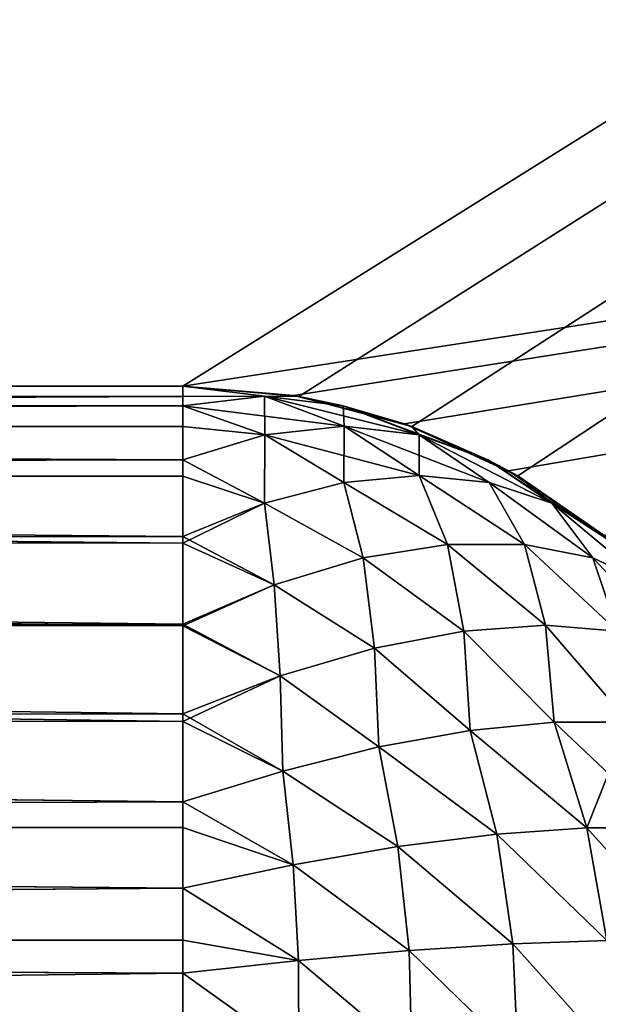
# Model space of a CAD drawing. Extents: x -547 to 547, y 0 to 578.
# Tile 381 of 472: x 359.757 to 360.62, y 566.078 to 567.547. Entities that reach past the tile are written whole.
import ezdxf

# ---------------------------------------------------------------- set-up
doc = ezdxf.new("R2010")
doc.units = 0
doc.header["$LTSCALE"] = 65.185185
for name, color, linetype in [('116', 7, 'CONTINUOUS'), ('120', 7, 'CONTINUOUS'), ('123', 7, 'CONTINUOUS'), ('127', 7, 'CONTINUOUS'), ('131', 7, 'CONTINUOUS'), ('135', 7, 'CONTINUOUS'), ('139', 7, 'CONTINUOUS'), ('14', 7, 'CONTINUOUS'), ('143', 7, 'CONTINUOUS'), ('25', 7, 'CONTINUOUS'), ('3', 7, 'CONTINUOUS'), ('30', 7, 'CONTINUOUS'), ('32', 7, 'CONTINUOUS'), ('332', 7, 'CONTINUOUS'), ('335', 7, 'CONTINUOUS'), ('37', 7, 'CONTINUOUS'), ('38', 7, 'CONTINUOUS'), ('9', 7, 'CONTINUOUS')]:
    doc.layers.add(name, color=color, linetype=linetype)

msp = doc.modelspace()

# ---------------------------------------------------------------- linework, layer by layer
at = {"layer": '116', "color": 7, "linetype": 'CONTINUOUS'}
for points in [[(-77.5, 575, -40.6), (372.8, 575, -40.6), (0, 559.5, -40.6), (-77.5, 575, -40.6)], [(372.8, 575, -40.6), (349.658, 566.9397, -40.6), (0, 559.5, -40.6), (372.8, 575, -40.6)], [(349.8264, 566.9848, -40.6), (349.658, 566.9397, -40.6), (372.8, 575, -40.6), (349.8264, 566.9848, -40.6)], [(350, 567, -40.6), (349.8264, 566.9848, -40.6), (372.8, 575, -40.6), (350, 567, -40.6)], [(360, 567, -40.6), (350, 567, -40.6), (372.8, 575, -40.6), (360, 567, -40.6)], [(360.1736, 566.9848, -40.6), (360, 567, -40.6), (372.8, 575, -40.6), (360.1736, 566.9848, -40.6)], [(360.342, 566.9397, -40.6), (360.1736, 566.9848, -40.6), (372.8, 575, -40.6), (360.342, 566.9397, -40.6)], [(360.5, 566.866, -40.6), (360.342, 566.9397, -40.6), (372.8, 575, -40.6), (360.5, 566.866, -40.6)], [(360.6428, 566.766, -40.6), (360.5, 566.866, -40.6), (372.8, 575, -40.6), (360.6428, 566.766, -40.6)]]:
    msp.add_3dface(points, dxfattribs=at)
at = {"layer": '120', "color": 7, "linetype": 'CONTINUOUS'}
for points in [[(372.8, 568.9691, -36.1796), (-527.8, 568.9691, -36.1796), (-360, 567, -37.1518), (372.8, 568.9691, -36.1796)], [(-360, 567, -37.1518), (-350, 567, -37.1518), (372.8, 568.9691, -36.1796), (-360, 567, -37.1518)], [(-350, 567, -37.1518), (350, 567, -37.1518), (372.8, 568.9691, -36.1796), (-350, 567, -37.1518)], [(350, 567, -37.1518), (360, 567, -37.1518), (372.8, 568.9691, -36.1796), (350, 567, -37.1518)], [(360, 567, -37.1518), (360.1657, 566.9862, -37.1581), (372.8, 568.9691, -36.1796), (360, 567, -37.1518)], [(360.1657, 566.9862, -37.1581), (360.331, 566.9436, -37.1773), (372.8, 568.9691, -36.1796), (360.1657, 566.9862, -37.1581)], [(360.331, 566.9436, -37.1773), (360.4863, 566.8738, -37.2089), (372.8, 568.9691, -36.1796), (360.331, 566.9436, -37.1773)], [(360.4863, 566.8738, -37.2089), (360.6288, 566.7776, -37.2521), (372.8, 568.9691, -36.1796), (360.4863, 566.8738, -37.2089)]]:
    msp.add_3dface(points, dxfattribs=at)
at = {"layer": '123', "color": 7, "linetype": 'CONTINUOUS'}
for points in [[(-77.5, 575, -20.6), (372.8, 575, -20.6), (0, 559.5, -20.6), (-77.5, 575, -20.6)], [(372.8, 575, -20.6), (349.658, 566.9397, -20.6), (0, 559.5, -20.6), (372.8, 575, -20.6)], [(349.8264, 566.9848, -20.6), (349.658, 566.9397, -20.6), (372.8, 575, -20.6), (349.8264, 566.9848, -20.6)], [(350, 567, -20.6), (349.8264, 566.9848, -20.6), (372.8, 575, -20.6), (350, 567, -20.6)], [(360, 567, -20.6), (350, 567, -20.6), (372.8, 575, -20.6), (360, 567, -20.6)], [(360.1736, 566.9848, -20.6), (360, 567, -20.6), (372.8, 575, -20.6), (360.1736, 566.9848, -20.6)], [(360.342, 566.9397, -20.6), (360.1736, 566.9848, -20.6), (372.8, 575, -20.6), (360.342, 566.9397, -20.6)], [(360.5, 566.866, -20.6), (360.342, 566.9397, -20.6), (372.8, 575, -20.6), (360.5, 566.866, -20.6)], [(360.6428, 566.766, -20.6), (360.5, 566.866, -20.6), (372.8, 575, -20.6), (360.6428, 566.766, -20.6)]]:
    msp.add_3dface(points, dxfattribs=at)
at = {"layer": '127', "color": 7, "linetype": 'CONTINUOUS'}
for points in [[(372.8, 568.9691, -16.1796), (-527.8, 568.9691, -16.1796), (-360, 567, -17.1518), (372.8, 568.9691, -16.1796)], [(-360, 567, -17.1518), (-350, 567, -17.1518), (372.8, 568.9691, -16.1796), (-360, 567, -17.1518)], [(-350, 567, -17.1518), (350, 567, -17.1518), (372.8, 568.9691, -16.1796), (-350, 567, -17.1518)], [(350, 567, -17.1518), (360, 567, -17.1518), (372.8, 568.9691, -16.1796), (350, 567, -17.1518)], [(360, 567, -17.1518), (360.1657, 566.9862, -17.1581), (372.8, 568.9691, -16.1796), (360, 567, -17.1518)], [(360.1657, 566.9862, -17.1581), (360.331, 566.9436, -17.1773), (372.8, 568.9691, -16.1796), (360.1657, 566.9862, -17.1581)], [(360.331, 566.9436, -17.1773), (360.4863, 566.8738, -17.2089), (372.8, 568.9691, -16.1796), (360.331, 566.9436, -17.1773)], [(360.4863, 566.8738, -17.2089), (360.6288, 566.7776, -17.2521), (372.8, 568.9691, -16.1796), (360.4863, 566.8738, -17.2089)]]:
    msp.add_3dface(points, dxfattribs=at)
at = {"layer": '131', "color": 7, "linetype": 'CONTINUOUS'}
for points in [[(-77.5, 575, -0.6), (372.8, 575, -0.6), (0, 559.5, -0.6), (-77.5, 575, -0.6)], [(372.8, 575, -0.6), (349.658, 566.9397, -0.6), (0, 559.5, -0.6), (372.8, 575, -0.6)], [(349.8264, 566.9848, -0.6), (349.658, 566.9397, -0.6), (372.8, 575, -0.6), (349.8264, 566.9848, -0.6)], [(350, 567, -0.6), (349.8264, 566.9848, -0.6), (372.8, 575, -0.6), (350, 567, -0.6)], [(360, 567, -0.6), (350, 567, -0.6), (372.8, 575, -0.6), (360, 567, -0.6)], [(360.1736, 566.9848, -0.6), (360, 567, -0.6), (372.8, 575, -0.6), (360.1736, 566.9848, -0.6)], [(360.342, 566.9397, -0.6), (360.1736, 566.9848, -0.6), (372.8, 575, -0.6), (360.342, 566.9397, -0.6)], [(360.5, 566.866, -0.6), (360.342, 566.9397, -0.6), (372.8, 575, -0.6), (360.5, 566.866, -0.6)], [(360.6428, 566.766, -0.6), (360.5, 566.866, -0.6), (372.8, 575, -0.6), (360.6428, 566.766, -0.6)]]:
    msp.add_3dface(points, dxfattribs=at)
at = {"layer": '135', "color": 7, "linetype": 'CONTINUOUS'}
for points in [[(372.8, 568.9691, 3.8204), (-527.8, 568.9691, 3.8204), (-360, 567, 2.8482), (372.8, 568.9691, 3.8204)], [(-360, 567, 2.8482), (-350, 567, 2.8482), (372.8, 568.9691, 3.8204), (-360, 567, 2.8482)], [(-350, 567, 2.8482), (350, 567, 2.8482), (372.8, 568.9691, 3.8204), (-350, 567, 2.8482)], [(350, 567, 2.8482), (360, 567, 2.8482), (372.8, 568.9691, 3.8204), (350, 567, 2.8482)], [(360, 567, 2.8482), (360.1657, 566.9862, 2.8419), (372.8, 568.9691, 3.8204), (360, 567, 2.8482)], [(360.1657, 566.9862, 2.8419), (360.331, 566.9436, 2.8227), (372.8, 568.9691, 3.8204), (360.1657, 566.9862, 2.8419)], [(360.331, 566.9436, 2.8227), (360.4863, 566.8738, 2.7911), (372.8, 568.9691, 3.8204), (360.331, 566.9436, 2.8227)], [(360.4863, 566.8738, 2.7911), (360.6288, 566.7776, 2.7479), (372.8, 568.9691, 3.8204), (360.4863, 566.8738, 2.7911)]]:
    msp.add_3dface(points, dxfattribs=at)
at = {"layer": '139', "color": 7, "linetype": 'CONTINUOUS'}
for points in [[(-77.5, 575, 19.4), (372.8, 575, 19.4), (0, 559.5, 19.4), (-77.5, 575, 19.4)], [(372.8, 575, 19.4), (349.658, 566.9397, 19.4), (0, 559.5, 19.4), (372.8, 575, 19.4)], [(349.8264, 566.9848, 19.4), (349.658, 566.9397, 19.4), (372.8, 575, 19.4), (349.8264, 566.9848, 19.4)], [(350, 567, 19.4), (349.8264, 566.9848, 19.4), (372.8, 575, 19.4), (350, 567, 19.4)], [(360, 567, 19.4), (350, 567, 19.4), (372.8, 575, 19.4), (360, 567, 19.4)], [(360.1736, 566.9848, 19.4), (360, 567, 19.4), (372.8, 575, 19.4), (360.1736, 566.9848, 19.4)], [(360.342, 566.9397, 19.4), (360.1736, 566.9848, 19.4), (372.8, 575, 19.4), (360.342, 566.9397, 19.4)], [(360.5, 566.866, 19.4), (360.342, 566.9397, 19.4), (372.8, 575, 19.4), (360.5, 566.866, 19.4)], [(360.6428, 566.766, 19.4), (360.5, 566.866, 19.4), (372.8, 575, 19.4), (360.6428, 566.766, 19.4)]]:
    msp.add_3dface(points, dxfattribs=at)
at = {"layer": '14', "color": 7, "linetype": 'CONTINUOUS'}
for points in [[(350, 567, -48.9), (350, 567, -40.6), (360, 567, -48.9), (350, 567, -48.9)], [(360, 567, -48.9), (350, 567, -40.6), (360, 567, -40.6), (360, 567, -48.9)], [(350, 567, -37.1518), (350, 567, -20.6), (360, 567, -37.1518), (350, 567, -37.1518)], [(360, 567, -37.1518), (350, 567, -20.6), (360, 567, -20.6), (360, 567, -37.1518)], [(350, 567, -17.1518), (350, 567, -0.6), (360, 567, -17.1518), (350, 567, -17.1518)], [(360, 567, -17.1518), (350, 567, -0.6), (360, 567, -0.6), (360, 567, -17.1518)], [(350, 567, 2.8482), (350, 567, 19.4), (360, 567, 2.8482), (350, 567, 2.8482)], [(360, 567, 2.8482), (350, 567, 19.4), (360, 567, 19.4), (360, 567, 2.8482)], [(360, 567, 22.8482), (350, 567, 22.8482), (350, 567, 41.9), (360, 567, 22.8482)], [(360, 567, 41.9), (360, 567, 22.8482), (350, 567, 41.9), (360, 567, 41.9)]]:
    msp.add_3dface(points, dxfattribs=at)
at = {"layer": '143', "color": 7, "linetype": 'CONTINUOUS'}
for points in [[(372.8, 568.9691, 23.8204), (-527.8, 568.9691, 23.8204), (-360, 567, 22.8482), (372.8, 568.9691, 23.8204)], [(-360, 567, 22.8482), (-350, 567, 22.8482), (372.8, 568.9691, 23.8204), (-360, 567, 22.8482)], [(-350, 567, 22.8482), (350, 567, 22.8482), (372.8, 568.9691, 23.8204), (-350, 567, 22.8482)], [(350, 567, 22.8482), (360, 567, 22.8482), (372.8, 568.9691, 23.8204), (350, 567, 22.8482)], [(360, 567, 22.8482), (360.1657, 566.9862, 22.8419), (372.8, 568.9691, 23.8204), (360, 567, 22.8482)], [(360.1657, 566.9862, 22.8419), (360.331, 566.9436, 22.8227), (372.8, 568.9691, 23.8204), (360.1657, 566.9862, 22.8419)], [(360.331, 566.9436, 22.8227), (360.4863, 566.8738, 22.7911), (372.8, 568.9691, 23.8204), (360.331, 566.9436, 22.8227)], [(360.4863, 566.8738, 22.7911), (360.6288, 566.7776, 22.7479), (372.8, 568.9691, 23.8204), (360.4863, 566.8738, 22.7911)]]:
    msp.add_3dface(points, dxfattribs=at)
at = {"layer": '25', "color": 7, "linetype": 'CONTINUOUS'}
for points in [[(360, 567, -48.9), (360, 567, -40.6), (360.1736, 566.9848, -40.6), (360, 567, -48.9)], [(360, 567, -48.9), (360.1736, 566.9848, -40.6), (360.1737, 566.9848, -48.9), (360, 567, -48.9)], [(360, 567, -37.1518), (360, 567, -20.6), (360.1736, 566.9848, -20.6), (360, 567, -37.1518)], [(360, 567, -37.1518), (360.1736, 566.9848, -20.6), (360.1657, 566.9862, -37.1581), (360, 567, -37.1518)], [(360, 567, -17.1518), (360, 567, -0.6), (360.1736, 566.9848, -0.6), (360, 567, -17.1518)], [(360, 567, -17.1518), (360.1736, 566.9848, -0.6), (360.1657, 566.9862, -17.1581), (360, 567, -17.1518)], [(360, 567, 2.8482), (360, 567, 19.4), (360.1736, 566.9848, 19.4), (360, 567, 2.8482)], [(360, 567, 2.8482), (360.1736, 566.9848, 19.4), (360.1657, 566.9862, 2.8419), (360, 567, 2.8482)], [(360, 567, 22.8482), (360, 567, 41.9), (360.1737, 566.9848, 41.9), (360, 567, 22.8482)], [(360.1657, 566.9862, 22.8419), (360, 567, 22.8482), (360.1737, 566.9848, 41.9), (360.1657, 566.9862, 22.8419)], [(360.1657, 566.9862, -37.1581), (360.1736, 566.9848, -20.6), (360.331, 566.9436, -37.1773), (360.1657, 566.9862, -37.1581)], [(360.1657, 566.9862, -17.1581), (360.1736, 566.9848, -0.6), (360.331, 566.9436, -17.1773), (360.1657, 566.9862, -17.1581)], [(360.1657, 566.9862, 2.8419), (360.1736, 566.9848, 19.4), (360.331, 566.9436, 2.8227), (360.1657, 566.9862, 2.8419)], [(360.331, 566.9436, 22.8227), (360.1657, 566.9862, 22.8419), (360.2394, 566.9709, 41.9), (360.331, 566.9436, 22.8227)], [(360.2394, 566.9709, 41.9), (360.1657, 566.9862, 22.8419), (360.1737, 566.9848, 41.9), (360.2394, 566.9709, 41.9)], [(360.1736, 566.9848, -40.6), (360.342, 566.9397, -40.6), (360.1737, 566.9848, -48.9), (360.1736, 566.9848, -40.6)], [(360.1736, 566.9848, -20.6), (360.342, 566.9397, -20.6), (360.331, 566.9436, -37.1773), (360.1736, 566.9848, -20.6)], [(360.1736, 566.9848, -0.6), (360.342, 566.9397, -0.6), (360.331, 566.9436, -17.1773), (360.1736, 566.9848, -0.6)], [(360.1736, 566.9848, 19.4), (360.342, 566.9397, 19.4), (360.331, 566.9436, 2.8227), (360.1736, 566.9848, 19.4)], [(360.1737, 566.9848, -48.9), (360.342, 566.9397, -40.6), (360.2394, 566.9709, -48.9), (360.1737, 566.9848, -48.9)], [(360.2394, 566.9709, -48.9), (360.342, 566.9397, -40.6), (360.3421, 566.9397, -48.9), (360.2394, 566.9709, -48.9)], [(360.3421, 566.9397, 41.9), (360.331, 566.9436, 22.8227), (360.2394, 566.9709, 41.9), (360.3421, 566.9397, 41.9)], [(360.331, 566.9436, -37.1773), (360.342, 566.9397, -20.6), (360.4863, 566.8738, -37.2089), (360.331, 566.9436, -37.1773)], [(360.331, 566.9436, -17.1773), (360.342, 566.9397, -0.6), (360.4863, 566.8738, -17.2089), (360.331, 566.9436, -17.1773)], [(360.331, 566.9436, 2.8227), (360.342, 566.9397, 19.4), (360.4863, 566.8738, 2.7911), (360.331, 566.9436, 2.8227)], [(360.4863, 566.8738, 22.7911), (360.331, 566.9436, 22.8227), (360.4553, 566.8903, 41.9), (360.4863, 566.8738, 22.7911)], [(360.4553, 566.8903, 41.9), (360.331, 566.9436, 22.8227), (360.3421, 566.9397, 41.9), (360.4553, 566.8903, 41.9)], [(360.342, 566.9397, -40.6), (360.5, 566.866, -40.6), (360.3421, 566.9397, -48.9), (360.342, 566.9397, -40.6)], [(360.342, 566.9397, -20.6), (360.5, 566.866, -20.6), (360.4863, 566.8738, -37.2089), (360.342, 566.9397, -20.6)], [(360.342, 566.9397, -0.6), (360.5, 566.866, -0.6), (360.4863, 566.8738, -17.2089), (360.342, 566.9397, -0.6)], [(360.342, 566.9397, 19.4), (360.5, 566.866, 19.4), (360.4863, 566.8738, 2.7911), (360.342, 566.9397, 19.4)], [(360.3421, 566.9397, -48.9), (360.5, 566.866, -40.6), (360.4553, 566.8903, -48.9), (360.3421, 566.9397, -48.9)], [(360.4553, 566.8903, -48.9), (360.5, 566.866, -40.6), (360.5002, 566.8659, -48.9), (360.4553, 566.8903, -48.9)], [(360.5002, 566.8659, 41.9), (360.4863, 566.8738, 22.7911), (360.4553, 566.8903, 41.9), (360.5002, 566.8659, 41.9)], [(360.4863, 566.8738, -37.2089), (360.5, 566.866, -20.6), (360.6288, 566.7776, -37.2521), (360.4863, 566.8738, -37.2089)], [(360.4863, 566.8738, -17.2089), (360.5, 566.866, -0.6), (360.6288, 566.7776, -17.2521), (360.4863, 566.8738, -17.2089)], [(360.4863, 566.8738, 2.7911), (360.5, 566.866, 19.4), (360.6288, 566.7776, 2.7479), (360.4863, 566.8738, 2.7911)], [(360.6288, 566.7776, 22.7479), (360.4863, 566.8738, 22.7911), (360.5002, 566.8659, 41.9), (360.6288, 566.7776, 22.7479)], [(360.5, 566.866, -40.6), (360.6428, 566.766, -40.6), (360.5002, 566.8659, -48.9), (360.5, 566.866, -40.6)], [(360.5, 566.866, -20.6), (360.6428, 566.766, -20.6), (360.6288, 566.7776, -37.2521), (360.5, 566.866, -20.6)], [(360.5, 566.866, -0.6), (360.6428, 566.766, -0.6), (360.6288, 566.7776, -17.2521), (360.5, 566.866, -0.6)], [(360.5, 566.866, 19.4), (360.6428, 566.766, 19.4), (360.6288, 566.7776, 2.7479), (360.5, 566.866, 19.4)], [(360.5002, 566.8659, -48.9), (360.6428, 566.766, -40.6), (360.6312, 566.7757, -48.9), (360.5002, 566.8659, -48.9)], [(360.643, 566.7659, 41.9), (360.6288, 566.7776, 22.7479), (360.5002, 566.8659, 41.9), (360.643, 566.7659, 41.9)]]:
    msp.add_3dface(points, dxfattribs=at)
at = {"layer": '3', "color": 7, "linetype": 'CONTINUOUS'}
for points in [[(528.7, 1.5, -68), (-528.7, 1.5, -68), (528.7, 576.5, -68), (528.7, 1.5, -68)], [(528.7, 576.5, -68), (-528.7, 1.5, -68), (-528.7, 576.5, -68), (528.7, 576.5, -68)]]:
    msp.add_3dface(points, dxfattribs=at)
at = {"layer": '30', "color": 7, "linetype": 'CONTINUOUS'}
for points in [[(360, 567, 41.9), (350, 567, 41.9), (350, 566.9848, 42.0736), (360, 567, 41.9)], [(360, 567, 41.9), (350, 566.9848, 42.0736), (360, 566.9848, 42.0737), (360, 567, 41.9)], [(350, 566.9848, 42.0736), (350, 566.9396, 42.2422), (360, 566.9848, 42.0737), (350, 566.9848, 42.0736)], [(360, 566.9848, 42.0737), (350, 566.9396, 42.2422), (360, 566.9709, 42.1394), (360, 566.9848, 42.0737)], [(360, 566.9709, 42.1394), (350, 566.9396, 42.2422), (360, 566.9397, 42.2421), (360, 566.9709, 42.1394)], [(360, 566.9397, 42.2421), (350, 566.9396, 42.2422), (360, 566.8903, 42.3553), (360, 566.9397, 42.2421)], [(350, 566.9396, 42.2422), (350, 566.8659, 42.4003), (360, 566.8903, 42.3553), (350, 566.9396, 42.2422)], [(360, 566.8903, 42.3553), (350, 566.8659, 42.4003), (360, 566.8659, 42.4002), (360, 566.8903, 42.3553)], [(350, 566.8659, 42.4003), (350, 566.7657, 42.5432), (360, 566.7757, 42.5312), (350, 566.8659, 42.4003)], [(360, 566.8659, 42.4002), (350, 566.8659, 42.4003), (360, 566.7757, 42.5312), (360, 566.8659, 42.4002)], [(360, 566.7757, 42.5312), (350, 566.7657, 42.5432), (360, 566.6451, 42.6641), (360, 566.7757, 42.5312)], [(350, 566.7657, 42.5432), (350, 566.6423, 42.6665), (360, 566.6451, 42.6641), (350, 566.7657, 42.5432)], [(360, 566.6451, 42.6641), (350, 566.6423, 42.6665), (360, 566.5113, 42.7594), (360, 566.6451, 42.6641)], [(350, 566.6423, 42.6665), (350, 566.4992, 42.7665), (360, 566.5113, 42.7594), (350, 566.6423, 42.6665)], [(360, 566.5113, 42.7594), (350, 566.4992, 42.7665), (360, 566.3798, 42.8251), (360, 566.5113, 42.7594)], [(350, 566.4992, 42.7665), (350, 566.341, 42.8401), (360, 566.3798, 42.8251), (350, 566.4992, 42.7665)], [(360, 566.3798, 42.8251), (350, 566.341, 42.8401), (360, 566.3417, 42.8398), (360, 566.3798, 42.8251)], [(360, 566.3417, 42.8398), (350, 566.341, 42.8401), (360, 566.251, 42.868), (360, 566.3417, 42.8398)], [(350, 566.341, 42.8401), (350, 566.1724, 42.885), (360, 566.251, 42.868), (350, 566.341, 42.8401)], [(360, 566.251, 42.868), (350, 566.1724, 42.885), (360, 566.1732, 42.8849), (360, 566.251, 42.868)], [(360, 566.1732, 42.8849), (350, 566.1724, 42.885), (360, 566.1243, 42.8922), (360, 566.1732, 42.8849)], [(350, 566.1724, 42.885), (350, 566, 42.9), (360, 566.1243, 42.8922), (350, 566.1724, 42.885)], [(350, 566, 42.9), (360, 566, 42.9), (360, 566.1243, 42.8922), (350, 566, 42.9)]]:
    msp.add_3dface(points, dxfattribs=at)
at = {"layer": '32', "color": 7, "linetype": 'CONTINUOUS'}
for points in [[(350, 567, -48.9), (360, 567, -48.9), (360, 566.9848, -49.0737), (350, 567, -48.9)], [(350, 566.985, -49.0724), (350, 567, -48.9), (360, 566.9848, -49.0737), (350, 566.985, -49.0724)], [(350, 566.9401, -49.241), (350, 566.985, -49.0724), (360, 566.9709, -49.1394), (350, 566.9401, -49.241)], [(360, 566.9709, -49.1394), (350, 566.985, -49.0724), (360, 566.9848, -49.0737), (360, 566.9709, -49.1394)], [(360, 566.9397, -49.2421), (350, 566.9401, -49.241), (360, 566.9709, -49.1394), (360, 566.9397, -49.2421)], [(350, 566.8665, -49.3992), (350, 566.9401, -49.241), (360, 566.8903, -49.3553), (350, 566.8665, -49.3992)], [(360, 566.8903, -49.3553), (350, 566.9401, -49.241), (360, 566.9397, -49.2421), (360, 566.8903, -49.3553)], [(360, 566.8659, -49.4002), (350, 566.8665, -49.3992), (360, 566.8903, -49.3553), (360, 566.8659, -49.4002)], [(350, 566.7665, -49.5423), (350, 566.8665, -49.3992), (360, 566.7659, -49.543), (350, 566.7665, -49.5423)], [(360, 566.7659, -49.543), (350, 566.8665, -49.3992), (360, 566.8659, -49.4002), (360, 566.7659, -49.543)], [(350, 566.6432, -49.6657), (350, 566.7665, -49.5423), (360, 566.6426, -49.6662), (350, 566.6432, -49.6657)], [(360, 566.6426, -49.6662), (350, 566.7665, -49.5423), (360, 566.7659, -49.543), (360, 566.6426, -49.6662)], [(350, 566.5003, -49.7659), (350, 566.6432, -49.6657), (360, 566.4997, -49.7662), (350, 566.5003, -49.7659)], [(360, 566.4997, -49.7662), (350, 566.6432, -49.6657), (360, 566.6426, -49.6662), (360, 566.4997, -49.7662)], [(350, 566.3422, -49.8396), (350, 566.5003, -49.7659), (360, 566.3798, -49.8251), (350, 566.3422, -49.8396)], [(360, 566.3798, -49.8251), (350, 566.5003, -49.7659), (360, 566.4997, -49.7662), (360, 566.3798, -49.8251)], [(360, 566.3417, -49.8398), (350, 566.3422, -49.8396), (360, 566.3798, -49.8251), (360, 566.3417, -49.8398)], [(350, 566.1736, -49.8848), (350, 566.3422, -49.8396), (360, 566.251, -49.868), (350, 566.1736, -49.8848)], [(360, 566.251, -49.868), (350, 566.3422, -49.8396), (360, 566.3417, -49.8398), (360, 566.251, -49.868)], [(360, 566.1732, -49.8849), (350, 566.1736, -49.8848), (360, 566.251, -49.868), (360, 566.1732, -49.8849)], [(360, 566, -49.9), (350, 566, -49.9), (350, 566.1736, -49.8848), (360, 566, -49.9)], [(360, 566, -49.9), (350, 566.1736, -49.8848), (360, 566.1243, -49.8922), (360, 566, -49.9)], [(360, 566.1243, -49.8922), (350, 566.1736, -49.8848), (360, 566.1732, -49.8849), (360, 566.1243, -49.8922)]]:
    msp.add_3dface(points, dxfattribs=at)
at = {"layer": '332', "color": 7, "linetype": 'CONTINUOUS'}
for points in [[(0, 576.5, 68), (226.1803, 105.217, 68), (525, 1.5, 68), (0, 576.5, 68)], [(525, 576.5, 68), (0, 576.5, 68), (525, 1.5, 68), (525, 576.5, 68)]]:
    msp.add_3dface(points, dxfattribs=at)
at = {"layer": '335', "color": 7, "linetype": 'CONTINUOUS'}
for points in [[(-349, 551.5, 43), (-545.5, 576.5, 43), (545.5, 576.5, 43), (-349, 551.5, 43)], [(349, 551.5, 43), (-349, 551.5, 43), (545.5, 576.5, 43), (349, 551.5, 43)], [(349, 9.5, 43), (349, 551.5, 43), (545.5, 576.5, 43), (349, 9.5, 43)], [(545.5, 1.5, 43), (349, 9.5, 43), (545.5, 576.5, 43), (545.5, 1.5, 43)]]:
    msp.add_3dface(points, dxfattribs=at)
at = {"layer": '37', "color": 7, "linetype": 'CONTINUOUS'}
for points in [[(360, 567, -48.9), (360.1737, 566.9848, -48.9), (360.1219, 566.985, -49.0219), (360, 567, -48.9)], [(360, 567, -48.9), (360, 566.9709, -49.1394), (360, 566.9848, -49.0737), (360, 567, -48.9)], [(360, 566.9709, -49.1394), (360, 567, -48.9), (360.1219, 566.985, -49.0219), (360, 566.9709, -49.1394)], [(360.1228, 566.9275, -49.2531), (360, 566.9709, -49.1394), (360.1219, 566.985, -49.0219), (360.1228, 566.9275, -49.2531)], [(360.1737, 566.9848, -48.9), (360.2394, 566.9709, -48.9), (360.1219, 566.985, -49.0219), (360.1737, 566.9848, -48.9)], [(360.2394, 566.9709, -48.9), (360.2411, 566.9401, -49.1411), (360.1219, 566.985, -49.0219), (360.2394, 566.9709, -48.9)], [(360.2411, 566.9401, -49.1411), (360.1228, 566.9275, -49.2531), (360.1219, 566.985, -49.0219), (360.2411, 566.9401, -49.1411)], [(360, 566.8903, -49.3553), (360, 566.9397, -49.2421), (360, 566.9709, -49.1394), (360, 566.8903, -49.3553)], [(360, 566.8903, -49.3553), (360, 566.9709, -49.1394), (360.1228, 566.9275, -49.2531), (360, 566.8903, -49.3553)], [(360.2394, 566.9709, -48.9), (360.3421, 566.9397, -48.9), (360.3531, 566.9275, -49.0228), (360.2394, 566.9709, -48.9)], [(360.2394, 566.9709, -48.9), (360.3531, 566.9275, -49.0228), (360.2411, 566.9401, -49.1411), (360.2394, 566.9709, -48.9)], [(360.2411, 566.9401, -49.1411), (360.2403, 566.8562, -49.3574), (360.1228, 566.9275, -49.2531), (360.2411, 566.9401, -49.1411)], [(360.353, 566.8665, -49.253), (360.2403, 566.8562, -49.3574), (360.2411, 566.9401, -49.1411), (360.353, 566.8665, -49.253)], [(360.3531, 566.9275, -49.0228), (360.353, 566.8665, -49.253), (360.2411, 566.9401, -49.1411), (360.3531, 566.9275, -49.0228)], [(360.1219, 566.8256, -49.4509), (360, 566.8903, -49.3553), (360.1228, 566.9275, -49.2531), (360.1219, 566.8256, -49.4509)], [(360.2403, 566.8562, -49.3574), (360.1219, 566.8256, -49.4509), (360.1228, 566.9275, -49.2531), (360.2403, 566.8562, -49.3574)], [(360.3421, 566.9397, -48.9), (360.4553, 566.8903, -48.9), (360.3531, 566.9275, -49.0228), (360.3421, 566.9397, -48.9)], [(360.4574, 566.8562, -49.1403), (360.353, 566.8665, -49.253), (360.3531, 566.9275, -49.0228), (360.4574, 566.8562, -49.1403)], [(360.4553, 566.8903, -48.9), (360.5509, 566.8256, -49.0219), (360.3531, 566.9275, -49.0228), (360.4553, 566.8903, -48.9)], [(360.5509, 566.8256, -49.0219), (360.4574, 566.8562, -49.1403), (360.3531, 566.9275, -49.0228), (360.5509, 566.8256, -49.0219)], [(360, 566.7659, -49.543), (360, 566.8659, -49.4002), (360, 566.8903, -49.3553), (360, 566.7659, -49.543)], [(360, 566.7659, -49.543), (360, 566.8903, -49.3553), (360.1219, 566.8256, -49.4509), (360, 566.7659, -49.543)], [(360.4553, 566.8903, -48.9), (360.5002, 566.8659, -48.9), (360.5509, 566.8256, -49.0219), (360.4553, 566.8903, -48.9)], [(360.353, 566.8665, -49.253), (360.395, 566.7639, -49.4102), (360.2403, 566.8562, -49.3574), (360.353, 566.8665, -49.253)], [(360.5102, 566.7639, -49.295), (360.395, 566.7639, -49.4102), (360.353, 566.8665, -49.253), (360.5102, 566.7639, -49.295)], [(360.4574, 566.8562, -49.1403), (360.5102, 566.7639, -49.295), (360.353, 566.8665, -49.253), (360.4574, 566.8562, -49.1403)], [(360.2403, 566.8562, -49.3574), (360.2694, 566.7437, -49.5119), (360.1219, 566.8256, -49.4509), (360.2403, 566.8562, -49.3574)], [(360.395, 566.7639, -49.4102), (360.2694, 566.7437, -49.5119), (360.2403, 566.8562, -49.3574), (360.395, 566.7639, -49.4102)], [(360.6119, 566.7437, -49.1694), (360.5102, 566.7639, -49.295), (360.4574, 566.8562, -49.1403), (360.6119, 566.7437, -49.1694)], [(360.5509, 566.8256, -49.0219), (360.6119, 566.7437, -49.1694), (360.4574, 566.8562, -49.1403), (360.5509, 566.8256, -49.0219)], [(360.5002, 566.8659, -48.9), (360.6312, 566.7757, -48.9), (360.5509, 566.8256, -49.0219), (360.5002, 566.8659, -48.9)], [(360.1366, 566.7037, -49.5973), (360, 566.7659, -49.543), (360.1219, 566.8256, -49.4509), (360.1366, 566.7037, -49.5973)], [(360.2694, 566.7437, -49.5119), (360.1366, 566.7037, -49.5973), (360.1219, 566.8256, -49.4509), (360.2694, 566.7437, -49.5119)], [(360.6312, 566.7757, -48.9), (360.6973, 566.7037, -49.0366), (360.5509, 566.8256, -49.0219), (360.6312, 566.7757, -48.9)], [(360.6973, 566.7037, -49.0366), (360.6119, 566.7437, -49.1694), (360.5509, 566.8256, -49.0219), (360.6973, 566.7037, -49.0366)], [(360, 566.6426, -49.6662), (360, 566.7659, -49.543), (360.1366, 566.7037, -49.5973), (360, 566.6426, -49.6662)], [(360.395, 566.7639, -49.4102), (360.4194, 566.6346, -49.5491), (360.2694, 566.7437, -49.5119), (360.395, 566.7639, -49.4102)], [(360.5414, 566.6432, -49.4414), (360.4194, 566.6346, -49.5491), (360.395, 566.7639, -49.4102), (360.5414, 566.6432, -49.4414)], [(360.5102, 566.7639, -49.295), (360.5414, 566.6432, -49.4414), (360.395, 566.7639, -49.4102), (360.5102, 566.7639, -49.295)], [(360.6491, 566.6346, -49.3194), (360.5414, 566.6432, -49.4414), (360.5102, 566.7639, -49.295), (360.6491, 566.6346, -49.3194)], [(360.6119, 566.7437, -49.1694), (360.6491, 566.6346, -49.3194), (360.5102, 566.7639, -49.295), (360.6119, 566.7437, -49.1694)], [(360.2694, 566.7437, -49.5119), (360.2862, 566.6093, -49.6395), (360.1366, 566.7037, -49.5973), (360.2694, 566.7437, -49.5119)], [(360.4194, 566.6346, -49.5491), (360.2862, 566.6093, -49.6395), (360.2694, 566.7437, -49.5119), (360.4194, 566.6346, -49.5491)], [(360.7395, 566.6093, -49.1862), (360.6491, 566.6346, -49.3194), (360.6119, 566.7437, -49.1694), (360.7395, 566.6093, -49.1862)], [(360.6973, 566.7037, -49.0366), (360.7395, 566.6093, -49.1862), (360.6119, 566.7437, -49.1694), (360.6973, 566.7037, -49.0366)], [(360.1455, 566.5677, -49.7103), (360, 566.6426, -49.6662), (360.1366, 566.7037, -49.5973), (360.1455, 566.5677, -49.7103)], [(360.2862, 566.6093, -49.6395), (360.1455, 566.5677, -49.7103), (360.1366, 566.7037, -49.5973), (360.2862, 566.6093, -49.6395)], [(360, 566.4997, -49.7662), (360, 566.6426, -49.6662), (360.1455, 566.5677, -49.7103), (360, 566.4997, -49.7662)], [(360.4194, 566.6346, -49.5491), (360.4291, 566.4863, -49.6612), (360.2862, 566.6093, -49.6395), (360.4194, 566.6346, -49.5491)], [(360.5414, 566.6432, -49.4414), (360.5545, 566.4987, -49.5661), (360.4194, 566.6346, -49.5491), (360.5414, 566.6432, -49.4414)], [(360.5545, 566.4987, -49.5661), (360.4291, 566.4863, -49.6612), (360.4194, 566.6346, -49.5491), (360.5545, 566.4987, -49.5661)], [(360.6661, 566.4987, -49.4545), (360.5545, 566.4987, -49.5661), (360.5414, 566.6432, -49.4414), (360.6661, 566.4987, -49.4545)], [(360.6491, 566.6346, -49.3194), (360.6661, 566.4987, -49.4545), (360.5414, 566.6432, -49.4414), (360.6491, 566.6346, -49.3194)], [(360.2862, 566.6093, -49.6395), (360.293, 566.4618, -49.7372), (360.1455, 566.5677, -49.7103), (360.2862, 566.6093, -49.6395)], [(360.4291, 566.4863, -49.6612), (360.293, 566.4618, -49.7372), (360.2862, 566.6093, -49.6395), (360.4291, 566.4863, -49.6612)], [(360.1496, 566.4257, -49.7924), (360, 566.4997, -49.7662), (360.1455, 566.5677, -49.7103), (360.1496, 566.4257, -49.7924)], [(360.293, 566.4618, -49.7372), (360.1496, 566.4257, -49.7924), (360.1455, 566.5677, -49.7103), (360.293, 566.4618, -49.7372)], [(360, 566.3798, -49.8251), (360, 566.4997, -49.7662), (360.1496, 566.4257, -49.7924), (360, 566.3798, -49.8251)], [(360.4291, 566.4863, -49.6612), (360.4687, 566.3315, -49.7188), (360.293, 566.4618, -49.7372), (360.4291, 566.4863, -49.6612)], [(360.5545, 566.4987, -49.5661), (360.6032, 566.341, -49.621), (360.4291, 566.4863, -49.6612), (360.5545, 566.4987, -49.5661)], [(360.6032, 566.341, -49.621), (360.4687, 566.3315, -49.7188), (360.4291, 566.4863, -49.6612), (360.6032, 566.341, -49.621)], [(360.6661, 566.4987, -49.4545), (360.6032, 566.341, -49.621), (360.5545, 566.4987, -49.5661), (360.6661, 566.4987, -49.4545)], [(360.721, 566.341, -49.5032), (360.6032, 566.341, -49.621), (360.6661, 566.4987, -49.4545), (360.721, 566.341, -49.5032)], [(360.293, 566.4618, -49.7372), (360.3211, 566.3129, -49.7939), (360.1496, 566.4257, -49.7924), (360.293, 566.4618, -49.7372)], [(360.4687, 566.3315, -49.7188), (360.3211, 566.3129, -49.7939), (360.293, 566.4618, -49.7372), (360.4687, 566.3315, -49.7188)], [(360.1647, 566.2855, -49.8441), (360, 566.3798, -49.8251), (360.1496, 566.4257, -49.7924), (360.1647, 566.2855, -49.8441)], [(360.3211, 566.3129, -49.7939), (360.1647, 566.2855, -49.8441), (360.1496, 566.4257, -49.7924), (360.3211, 566.3129, -49.7939)], [(360, 566.251, -49.868), (360, 566.3417, -49.8398), (360, 566.3798, -49.8251), (360, 566.251, -49.868)], [(360, 566.251, -49.868), (360, 566.3798, -49.8251), (360.1647, 566.2855, -49.8441), (360, 566.251, -49.868)], [(360.6032, 566.341, -49.621), (360.633, 566.173, -49.6546), (360.4687, 566.3315, -49.7188), (360.6032, 566.341, -49.621)], [(360.721, 566.341, -49.5032), (360.633, 566.173, -49.6546), (360.6032, 566.341, -49.621), (360.721, 566.341, -49.5032)], [(360.4687, 566.3315, -49.7188), (360.4927, 566.1679, -49.7538), (360.3211, 566.3129, -49.7939), (360.4687, 566.3315, -49.7188)], [(360.633, 566.173, -49.6546), (360.4927, 566.1679, -49.7538), (360.4687, 566.3315, -49.7188), (360.633, 566.173, -49.6546)], [(360.3211, 566.3129, -49.7939), (360.3379, 566.1578, -49.8279), (360.1647, 566.2855, -49.8441), (360.3211, 566.3129, -49.7939)], [(360.4927, 566.1679, -49.7538), (360.3379, 566.1578, -49.8279), (360.3211, 566.3129, -49.7939), (360.4927, 566.1679, -49.7538)], [(360.173, 566.1431, -49.8745), (360, 566.251, -49.868), (360.1647, 566.2855, -49.8441), (360.173, 566.1431, -49.8745)], [(360.3379, 566.1578, -49.8279), (360.173, 566.1431, -49.8745), (360.1647, 566.2855, -49.8441), (360.3379, 566.1578, -49.8279)], [(360, 566.1243, -49.8922), (360, 566.1732, -49.8849), (360, 566.251, -49.868), (360, 566.1243, -49.8922)], [(360, 566.1243, -49.8922), (360, 566.251, -49.868), (360.173, 566.1431, -49.8745), (360, 566.1243, -49.8922)], [(360.4927, 566.1679, -49.7538), (360.5, 566, -49.766), (360.3379, 566.1578, -49.8279), (360.4927, 566.1679, -49.7538)], [(360.633, 566.173, -49.6546), (360.6428, 566, -49.666), (360.4927, 566.1679, -49.7538), (360.633, 566.173, -49.6546)], [(360.6428, 566, -49.666), (360.5, 566, -49.766), (360.4927, 566.1679, -49.7538), (360.6428, 566, -49.666)], [(360.3379, 566.1578, -49.8279), (360.342, 566, -49.8397), (360.173, 566.1431, -49.8745), (360.3379, 566.1578, -49.8279)], [(360.5, 566, -49.766), (360.342, 566, -49.8397), (360.3379, 566.1578, -49.8279), (360.5, 566, -49.766)], [(360.1736, 566, -49.8848), (360, 566.1243, -49.8922), (360.173, 566.1431, -49.8745), (360.1736, 566, -49.8848)], [(360.342, 566, -49.8397), (360.1736, 566, -49.8848), (360.173, 566.1431, -49.8745), (360.342, 566, -49.8397)], [(360.1736, 566, -49.8848), (360, 566, -49.9), (360, 566.1243, -49.8922), (360.1736, 566, -49.8848)]]:
    msp.add_3dface(points, dxfattribs=at)
at = {"layer": '38', "color": 7, "linetype": 'CONTINUOUS'}
for points in [[(360, 567, 41.9), (360.2394, 566.9709, 41.9), (360.1737, 566.9848, 41.9), (360, 567, 41.9)], [(360.2394, 566.9709, 41.9), (360, 567, 41.9), (360.1219, 566.985, 42.0219), (360.2394, 566.9709, 41.9)], [(360, 567, 41.9), (360, 566.9848, 42.0737), (360.1219, 566.985, 42.0219), (360, 567, 41.9)], [(360, 566.9848, 42.0737), (360, 566.9709, 42.1394), (360.1219, 566.985, 42.0219), (360, 566.9848, 42.0737)], [(360.1219, 566.985, 42.0219), (360, 566.9709, 42.1394), (360.2411, 566.9401, 42.1411), (360.1219, 566.985, 42.0219)], [(360.2394, 566.9709, 41.9), (360.1219, 566.985, 42.0219), (360.3531, 566.9275, 42.0228), (360.2394, 566.9709, 41.9)], [(360.3531, 566.9275, 42.0228), (360.1219, 566.985, 42.0219), (360.2411, 566.9401, 42.1411), (360.3531, 566.9275, 42.0228)], [(360, 566.9709, 42.1394), (360, 566.9397, 42.2421), (360.1228, 566.9275, 42.2531), (360, 566.9709, 42.1394)], [(360.2411, 566.9401, 42.1411), (360, 566.9709, 42.1394), (360.1228, 566.9275, 42.2531), (360.2411, 566.9401, 42.1411)], [(360.4553, 566.8903, 41.9), (360.3421, 566.9397, 41.9), (360.2394, 566.9709, 41.9), (360.4553, 566.8903, 41.9)], [(360.4553, 566.8903, 41.9), (360.2394, 566.9709, 41.9), (360.3531, 566.9275, 42.0228), (360.4553, 566.8903, 41.9)], [(360.2411, 566.9401, 42.1411), (360.1228, 566.9275, 42.2531), (360.353, 566.8665, 42.253), (360.2411, 566.9401, 42.1411)], [(360.3531, 566.9275, 42.0228), (360.2411, 566.9401, 42.1411), (360.4574, 566.8562, 42.1403), (360.3531, 566.9275, 42.0228)], [(360.4574, 566.8562, 42.1403), (360.2411, 566.9401, 42.1411), (360.353, 566.8665, 42.253), (360.4574, 566.8562, 42.1403)], [(360, 566.9397, 42.2421), (360, 566.8903, 42.3553), (360.1228, 566.9275, 42.2531), (360, 566.9397, 42.2421)], [(360.1228, 566.9275, 42.2531), (360, 566.8903, 42.3553), (360.1219, 566.8256, 42.4509), (360.1228, 566.9275, 42.2531)], [(360.2403, 566.8562, 42.3574), (360.1228, 566.9275, 42.2531), (360.1219, 566.8256, 42.4509), (360.2403, 566.8562, 42.3574)], [(360.353, 566.8665, 42.253), (360.1228, 566.9275, 42.2531), (360.2403, 566.8562, 42.3574), (360.353, 566.8665, 42.253)], [(360.4553, 566.8903, 41.9), (360.3531, 566.9275, 42.0228), (360.5509, 566.8256, 42.0219), (360.4553, 566.8903, 41.9)], [(360.5509, 566.8256, 42.0219), (360.3531, 566.9275, 42.0228), (360.4574, 566.8562, 42.1403), (360.5509, 566.8256, 42.0219)], [(360, 566.8903, 42.3553), (360, 566.8659, 42.4002), (360.1219, 566.8256, 42.4509), (360, 566.8903, 42.3553)], [(360.643, 566.7659, 41.9), (360.5002, 566.8659, 41.9), (360.4553, 566.8903, 41.9), (360.643, 566.7659, 41.9)], [(360.643, 566.7659, 41.9), (360.4553, 566.8903, 41.9), (360.5509, 566.8256, 42.0219), (360.643, 566.7659, 41.9)], [(360.353, 566.8665, 42.253), (360.2403, 566.8562, 42.3574), (360.395, 566.7639, 42.4102), (360.353, 566.8665, 42.253)], [(360.4574, 566.8562, 42.1403), (360.353, 566.8665, 42.253), (360.5102, 566.7639, 42.295), (360.4574, 566.8562, 42.1403)], [(360.5102, 566.7639, 42.295), (360.353, 566.8665, 42.253), (360.395, 566.7639, 42.4102), (360.5102, 566.7639, 42.295)], [(360, 566.8659, 42.4002), (360, 566.7757, 42.5312), (360.1219, 566.8256, 42.4509), (360, 566.8659, 42.4002)], [(360.2403, 566.8562, 42.3574), (360.1219, 566.8256, 42.4509), (360.2694, 566.7437, 42.5119), (360.2403, 566.8562, 42.3574)], [(360.395, 566.7639, 42.4102), (360.2403, 566.8562, 42.3574), (360.2694, 566.7437, 42.5119), (360.395, 566.7639, 42.4102)], [(360.5509, 566.8256, 42.0219), (360.4574, 566.8562, 42.1403), (360.6119, 566.7437, 42.1694), (360.5509, 566.8256, 42.0219)], [(360.6119, 566.7437, 42.1694), (360.4574, 566.8562, 42.1403), (360.5102, 566.7639, 42.295), (360.6119, 566.7437, 42.1694)], [(360.1219, 566.8256, 42.4509), (360, 566.7757, 42.5312), (360.1366, 566.7037, 42.5973), (360.1219, 566.8256, 42.4509)], [(360.2694, 566.7437, 42.5119), (360.1219, 566.8256, 42.4509), (360.1366, 566.7037, 42.5973), (360.2694, 566.7437, 42.5119)], [(360.643, 566.7659, 41.9), (360.5509, 566.8256, 42.0219), (360.6973, 566.7037, 42.0366), (360.643, 566.7659, 41.9)], [(360.6973, 566.7037, 42.0366), (360.5509, 566.8256, 42.0219), (360.6119, 566.7437, 42.1694), (360.6973, 566.7037, 42.0366)], [(360, 566.7757, 42.5312), (360, 566.6451, 42.6641), (360.1366, 566.7037, 42.5973), (360, 566.7757, 42.5312)], [(360.395, 566.7639, 42.4102), (360.2694, 566.7437, 42.5119), (360.4194, 566.6346, 42.5491), (360.395, 566.7639, 42.4102)], [(360.5102, 566.7639, 42.295), (360.395, 566.7639, 42.4102), (360.5414, 566.6432, 42.4414), (360.5102, 566.7639, 42.295)], [(360.5414, 566.6432, 42.4414), (360.395, 566.7639, 42.4102), (360.4194, 566.6346, 42.5491), (360.5414, 566.6432, 42.4414)], [(360.6119, 566.7437, 42.1694), (360.5102, 566.7639, 42.295), (360.6491, 566.6346, 42.3194), (360.6119, 566.7437, 42.1694)], [(360.6491, 566.6346, 42.3194), (360.5102, 566.7639, 42.295), (360.5414, 566.6432, 42.4414), (360.6491, 566.6346, 42.3194)], [(360.2694, 566.7437, 42.5119), (360.1366, 566.7037, 42.5973), (360.2862, 566.6093, 42.6395), (360.2694, 566.7437, 42.5119)], [(360.4194, 566.6346, 42.5491), (360.2694, 566.7437, 42.5119), (360.2862, 566.6093, 42.6395), (360.4194, 566.6346, 42.5491)], [(360.6973, 566.7037, 42.0366), (360.6119, 566.7437, 42.1694), (360.7395, 566.6093, 42.1862), (360.6973, 566.7037, 42.0366)], [(360.7395, 566.6093, 42.1862), (360.6119, 566.7437, 42.1694), (360.6491, 566.6346, 42.3194), (360.7395, 566.6093, 42.1862)], [(360.1366, 566.7037, 42.5973), (360, 566.6451, 42.6641), (360.1455, 566.5677, 42.7103), (360.1366, 566.7037, 42.5973)], [(360.2862, 566.6093, 42.6395), (360.1366, 566.7037, 42.5973), (360.1455, 566.5677, 42.7103), (360.2862, 566.6093, 42.6395)], [(360, 566.6451, 42.6641), (360, 566.5113, 42.7594), (360.1455, 566.5677, 42.7103), (360, 566.6451, 42.6641)], [(360.4194, 566.6346, 42.5491), (360.2862, 566.6093, 42.6395), (360.4291, 566.4863, 42.6612), (360.4194, 566.6346, 42.5491)], [(360.5414, 566.6432, 42.4414), (360.4194, 566.6346, 42.5491), (360.5545, 566.4987, 42.5661), (360.5414, 566.6432, 42.4414)], [(360.5545, 566.4987, 42.5661), (360.4194, 566.6346, 42.5491), (360.4291, 566.4863, 42.6612), (360.5545, 566.4987, 42.5661)], [(360.6491, 566.6346, 42.3194), (360.5414, 566.6432, 42.4414), (360.6661, 566.4987, 42.4545), (360.6491, 566.6346, 42.3194)], [(360.6661, 566.4987, 42.4545), (360.5414, 566.6432, 42.4414), (360.5545, 566.4987, 42.5661), (360.6661, 566.4987, 42.4545)], [(360.2862, 566.6093, 42.6395), (360.1455, 566.5677, 42.7103), (360.293, 566.4618, 42.7372), (360.2862, 566.6093, 42.6395)], [(360.4291, 566.4863, 42.6612), (360.2862, 566.6093, 42.6395), (360.293, 566.4618, 42.7372), (360.4291, 566.4863, 42.6612)], [(360.1455, 566.5677, 42.7103), (360, 566.5113, 42.7594), (360.1496, 566.4257, 42.7924), (360.1455, 566.5677, 42.7103)], [(360.293, 566.4618, 42.7372), (360.1455, 566.5677, 42.7103), (360.1496, 566.4257, 42.7924), (360.293, 566.4618, 42.7372)], [(360, 566.5113, 42.7594), (360, 566.3798, 42.8251), (360.1496, 566.4257, 42.7924), (360, 566.5113, 42.7594)], [(360.4291, 566.4863, 42.6612), (360.293, 566.4618, 42.7372), (360.4687, 566.3315, 42.7188), (360.4291, 566.4863, 42.6612)], [(360.5545, 566.4987, 42.5661), (360.4291, 566.4863, 42.6612), (360.6032, 566.341, 42.621), (360.5545, 566.4987, 42.5661)], [(360.6032, 566.341, 42.621), (360.4291, 566.4863, 42.6612), (360.4687, 566.3315, 42.7188), (360.6032, 566.341, 42.621)], [(360.6661, 566.4987, 42.4545), (360.5545, 566.4987, 42.5661), (360.721, 566.341, 42.5032), (360.6661, 566.4987, 42.4545)], [(360.721, 566.341, 42.5032), (360.5545, 566.4987, 42.5661), (360.6032, 566.341, 42.621), (360.721, 566.341, 42.5032)], [(360.293, 566.4618, 42.7372), (360.1496, 566.4257, 42.7924), (360.3211, 566.3129, 42.7939), (360.293, 566.4618, 42.7372)], [(360.4687, 566.3315, 42.7188), (360.293, 566.4618, 42.7372), (360.3211, 566.3129, 42.7939), (360.4687, 566.3315, 42.7188)], [(360.1496, 566.4257, 42.7924), (360, 566.3798, 42.8251), (360.1647, 566.2855, 42.8441), (360.1496, 566.4257, 42.7924)], [(360.3211, 566.3129, 42.7939), (360.1496, 566.4257, 42.7924), (360.1647, 566.2855, 42.8441), (360.3211, 566.3129, 42.7939)], [(360, 566.3798, 42.8251), (360, 566.3417, 42.8398), (360.1647, 566.2855, 42.8441), (360, 566.3798, 42.8251)], [(360, 566.3417, 42.8398), (360, 566.251, 42.868), (360.1647, 566.2855, 42.8441), (360, 566.3417, 42.8398)], [(360.633, 566.173, 42.6546), (360.6032, 566.341, 42.621), (360.4687, 566.3315, 42.7188), (360.633, 566.173, 42.6546)], [(360.633, 566.173, 42.6546), (360.7546, 566.173, 42.533), (360.6032, 566.341, 42.621), (360.633, 566.173, 42.6546)], [(360.7546, 566.173, 42.533), (360.721, 566.341, 42.5032), (360.6032, 566.341, 42.621), (360.7546, 566.173, 42.533)], [(360.4927, 566.1679, 42.7538), (360.4687, 566.3315, 42.7188), (360.3211, 566.3129, 42.7939), (360.4927, 566.1679, 42.7538)], [(360.4927, 566.1679, 42.7538), (360.633, 566.173, 42.6546), (360.4687, 566.3315, 42.7188), (360.4927, 566.1679, 42.7538)], [(360.3379, 566.1578, 42.8279), (360.3211, 566.3129, 42.7939), (360.1647, 566.2855, 42.8441), (360.3379, 566.1578, 42.8279)], [(360.3379, 566.1578, 42.8279), (360.4927, 566.1679, 42.7538), (360.3211, 566.3129, 42.7939), (360.3379, 566.1578, 42.8279)], [(360, 566.251, 42.868), (360.173, 566.1431, 42.8745), (360.1647, 566.2855, 42.8441), (360, 566.251, 42.868)], [(360.173, 566.1431, 42.8745), (360.3379, 566.1578, 42.8279), (360.1647, 566.2855, 42.8441), (360.173, 566.1431, 42.8745)], [(360, 566.251, 42.868), (360, 566.1732, 42.8849), (360.173, 566.1431, 42.8745), (360, 566.251, 42.868)], [(360, 566.1732, 42.8849), (360, 566.1243, 42.8922), (360.173, 566.1431, 42.8745), (360, 566.1732, 42.8849)], [(360.3379, 566.1578, 42.8279), (360.5, 566, 42.766), (360.4927, 566.1679, 42.7538), (360.3379, 566.1578, 42.8279)], [(360.4927, 566.1679, 42.7538), (360.6428, 566, 42.666), (360.633, 566.173, 42.6546), (360.4927, 566.1679, 42.7538)], [(360.5, 566, 42.766), (360.6428, 566, 42.666), (360.4927, 566.1679, 42.7538), (360.5, 566, 42.766)], [(360.173, 566.1431, 42.8745), (360.342, 566, 42.8397), (360.3379, 566.1578, 42.8279), (360.173, 566.1431, 42.8745)], [(360.342, 566, 42.8397), (360.5, 566, 42.766), (360.3379, 566.1578, 42.8279), (360.342, 566, 42.8397)], [(360, 566.1243, 42.8922), (360.1736, 566, 42.8848), (360.173, 566.1431, 42.8745), (360, 566.1243, 42.8922)], [(360.1736, 566, 42.8848), (360.342, 566, 42.8397), (360.173, 566.1431, 42.8745), (360.1736, 566, 42.8848)], [(360, 566.1243, 42.8922), (360, 566, 42.9), (360.1736, 566, 42.8848), (360, 566.1243, 42.8922)]]:
    msp.add_3dface(points, dxfattribs=at)
at = {"layer": '9', "color": 7, "linetype": 'CONTINUOUS'}
for points in [[(349, 551.5, -50), (528.7, 551.5, -50), (-528.7, 576.5, -50), (349, 551.5, -50)], [(-528.7, 576.5, -50), (528.7, 551.5, -50), (528.7, 576.5, -50), (-528.7, 576.5, -50)]]:
    msp.add_3dface(points, dxfattribs=at)

doc.saveas('drawing.dxf')
